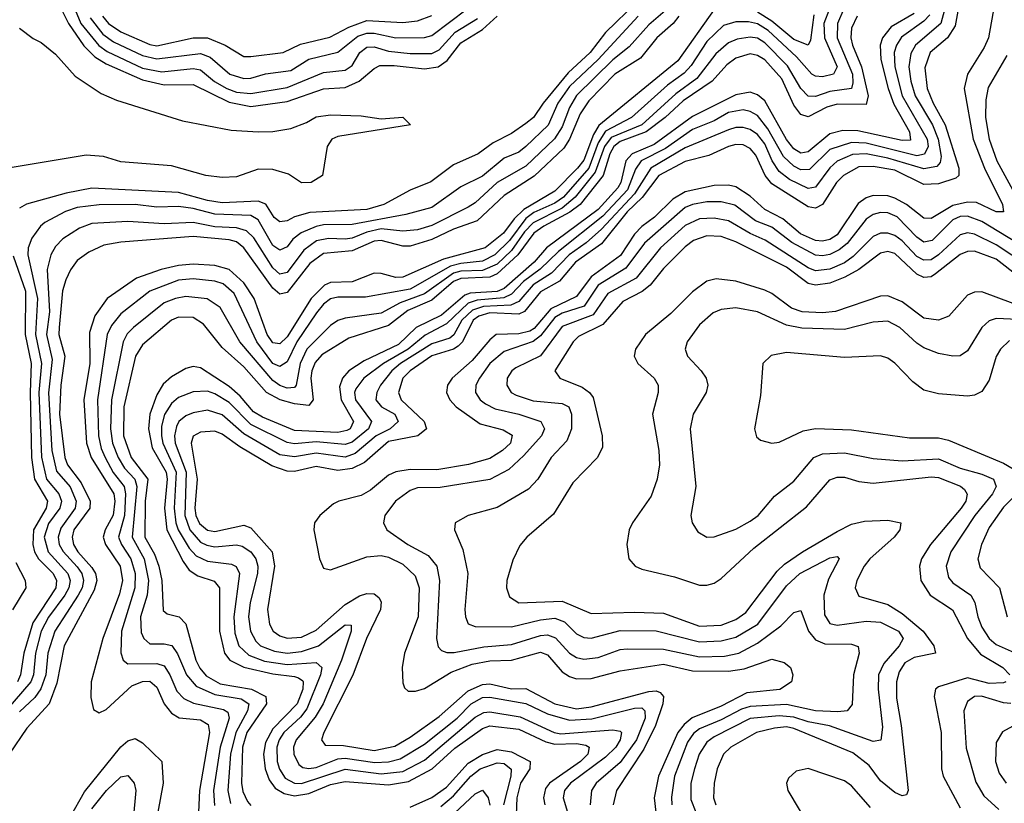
# Model space of a CAD drawing. Header units: inches. Extents: x 884549 to 1028252, y 526810 to 653624.
# Tile 776 of 1056: x 1011171 to 1013892, y 592315 to 594480. Entities that reach past the tile are written whole.
import ezdxf

# ---------------------------------------------------------------- set-up
doc = ezdxf.new("R2010")
doc.units = ezdxf.units.IN
doc.header["$MEASUREMENT"] = 0
doc.layers.add('B0519', color=7, linetype='Continuous')

msp = doc.modelspace()

# ---------------------------------------------------------------- linework, layer by layer
at = {"layer": 'B0519', "color": 5}
for points, elevation in [([(1013743.8, 594570), (1013716.9, 594470), (1013646.4, 594410), (1013633.6, 594386.4), (1013628.5, 594350), (1013633.7, 594310), (1013646, 594270), (1013694.1, 594190), (1013709.3, 594150), (1013717.4, 594102.6), (1013714.7, 594085.3), (1013705.3, 594074.7), (1013670, 594067.7), (1013570, 594097.9), (1013510, 594109.3), (1013472.7, 594107.3), (1013430, 594088.9), (1013410, 594070.8), (1013370, 594017.7), (1013350, 594013.4), (1013298.7, 594038.7), (1013270, 594061.2), (1013250.5, 594090.5), (1013230, 594137.1), (1013210, 594162.7), (1013190, 594176.5), (1013170, 594182.6), (1013150, 594182.4), (1013130, 594175.9), (1013010, 594126.5), (1012915.2, 594070), (1012870, 593998.6), (1012779, 593901), (1012736.7, 593863.3), (1012689, 593830), (1012640.2, 593779.8), (1012590, 593747.9), (1012550, 593701.2), (1012528.4, 593691.6), (1012452.4, 593687.6), (1012422.5, 593677.5), (1012393.1, 593650), (1012370.6, 593609.4), (1012359.5, 593600.5), (1012310, 593584.7), (1012223.3, 593530), (1012199.2, 593510), (1012168.1, 593470), (1012157.8, 593450), (1012155.1, 593430), (1012170.9, 593410), (1012207.7, 593390), (1012216.4, 593370), (1012194.5, 593350), (1012156.3, 593330), (1012098.4, 593281.6), (1012070, 593271.2), (1011990, 593282.4), (1011930, 593272.2), (1011890, 593277.8), (1011790, 593336.1), (1011730, 593388.3), (1011690, 593400.8), (1011650, 593393.8), (1011630, 593385.4), (1011610.6, 593369.4), (1011603.7, 593356.3), (1011598.3, 593330), (1011600.8, 593310), (1011631, 593230), (1011626.8, 593110), (1011641.1, 593070), (1011670, 593036.6), (1011687.8, 593027.8), (1011710, 593023.9), (1011770, 593029.3), (1011785.5, 593025.5), (1011809.8, 593009.8), (1011823.8, 592990), (1011828.8, 592970), (1011827.6, 592950), (1011807.6, 592870), (1011803.2, 592830), (1011808.6, 592790), (1011823, 592763), (1011836.6, 592750), (1011874.9, 592734.9), (1011910, 592729.7), (1011950, 592734.1), (1011996.8, 592750), (1012070, 592807.6), (1012087, 592807), (1012086.6, 592790), (1012059.9, 592710), (1012009.1, 592590), (1011987.2, 592552.8), (1011935, 592490), (1011927.9, 592470), (1011928.1, 592450), (1011941.9, 592421.9), (1011953.5, 592413.5), (1011970, 592410.6), (1011990, 592414), (1012050, 592437.1), (1012070, 592439.7), (1012152.4, 592427.6), (1012190, 592429.2), (1012222.3, 592437.7), (1012290, 592478), (1012380.1, 592550), (1012418.9, 592590), (1012450, 592607.3), (1012470, 592608.3), (1012570, 592590.2), (1012630, 592561.8), (1012690, 592544.4), (1012752.3, 592547.7), (1012870, 592577.3), (1012890, 592578.2), (1012898.8, 592570), (1012899.6, 592550), (1012875.6, 592490), (1012830, 592427.7), (1012763.9, 592370), (1012751.2, 592350), (1012747.7, 592310)], 2360), ([(1013776.1, 594570), (1013756.7, 594463.3), (1013734.8, 594430), (1013687.5, 594390), (1013672.4, 594347.6), (1013678.5, 594290), (1013695.3, 594250), (1013728.8, 594190), (1013766.6, 594070), (1013766.7, 594050), (1013757.8, 594042.2), (1013710, 594026.8), (1013670, 594024.8), (1013590, 594064.8), (1013530, 594074.9), (1013490, 594073.8), (1013447.7, 594050), (1013428.4, 594030), (1013390, 593969.9), (1013370, 593959.4), (1013350, 593963.5), (1013250, 594026.4), (1013231.1, 594050), (1013205.5, 594105.5), (1013190, 594124.4), (1013170, 594134.3), (1013150, 594135.6), (1013130, 594129.7), (1013075, 594105), (1013010, 594088.6), (1012937, 594050), (1012891.5, 593988.5), (1012850, 593949), (1012778.9, 593861.1), (1012706.7, 593810), (1012662.5, 593757.5), (1012610, 593727.8), (1012565.8, 593674.2), (1012550, 593666.1), (1012470, 593670.6), (1012439.5, 593660.5), (1012424, 593650), (1012394.7, 593590), (1012382.3, 593577.7), (1012370, 593569.4), (1012310, 593550.9), (1012249.5, 593510), (1012230, 593490), (1012217.3, 593450), (1012224.8, 593430), (1012288.9, 593370), (1012294.9, 593350), (1012271, 593330), (1012190, 593314.3), (1012123.6, 593256.4), (1012090, 593239.7), (1012050, 593234.3), (1011990, 593245.6), (1011930, 593231.2), (1011910, 593232.6), (1011867.6, 593247.6), (1011779.5, 593299.5), (1011730, 593334.8), (1011710, 593343.3), (1011670, 593340.6), (1011650, 593329), (1011644.2, 593310), (1011660.8, 593210), (1011654.6, 593130), (1011657.3, 593110), (1011667.7, 593087.7), (1011690, 593069.6), (1011710, 593065.6), (1011790, 593083.1), (1011810, 593076.1), (1011868.2, 593010), (1011875, 592970), (1011855.6, 592850), (1011860.9, 592810), (1011871.6, 592790), (1011890, 592777.1), (1011910, 592771), (1011950, 592773.9), (1011990, 592792.8), (1012070, 592864.1), (1012110, 592888.3), (1012130, 592894.3), (1012150, 592894), (1012163.8, 592883.8), (1012170, 592871.8), (1012167.8, 592850), (1012128.9, 592770), (1012091.2, 592668.9), (1012011, 592510), (1012004.7, 592490), (1012015.2, 592475.2), (1012065.7, 592474.3), (1012150, 592460.4), (1012207.3, 592472.7), (1012250, 592497.6), (1012330, 592554.9), (1012410, 592625.2), (1012450, 592643), (1012470, 592644.4), (1012530, 592631.4), (1012570, 592631.7), (1012649.4, 592589.4), (1012710, 592575.9), (1012750, 592581.7), (1012910, 592623.8), (1012930, 592625.1), (1012940.7, 592620.7), (1012949.7, 592610), (1012947.9, 592590), (1012928.1, 592530), (1012895.9, 592464.1), (1012820.7, 592350), (1012811.3, 592310)], 2380), ([(1012877.5, 594530), (1012790, 594444.7), (1012747.7, 594390), (1012686.6, 594333.4), (1012617.2, 594250), (1012590.7, 594210), (1012570, 594193), (1012530, 594166), (1012479.8, 594140.2), (1012437.8, 594110), (1012370, 594079.4), (1012307.5, 594032.5), (1012250, 594009.6), (1012177.6, 593970), (1012130, 593956), (1011972.9, 593947.1), (1011930, 593935), (1011910, 593924.4), (1011890, 593921.9), (1011873.9, 593933.9), (1011850.6, 593970.6), (1011830, 593979), (1011730, 593974.1), (1011690, 593980.2), (1011610, 594002.6), (1011370, 594014.5), (1011299.2, 594000.8), (1011189.5, 593970.5), (1011170, 593959.6)], 2120), ([(1011315, 594530), (1011339.9, 594470), (1011389, 594409), (1011412.2, 594392.2), (1011510, 594346.6), (1011563.4, 594336.6), (1011650, 594345.5), (1011670, 594341.8), (1011709.2, 594309.3), (1011743.3, 594290), (1011770, 594280.4), (1011810, 594276.1), (1011910, 594293.3), (1012010, 594334), (1012070, 594340.6), (1012090, 594353.7), (1012110.9, 594390), (1012130, 594404.5), (1012150, 594404.9), (1012190, 594393.7), (1012250, 594386.5), (1012310, 594387), (1012330, 594396.9), (1012374.3, 594445.7), (1012436, 594484)], 2140), ([(1013869.7, 594550), (1013848.1, 594430), (1013836.4, 594403.6), (1013790, 594329.9), (1013781.3, 594290), (1013805.7, 594150), (1013837.1, 594070), (1013887.6, 593970), (1013890, 593949.2), (1013870, 593949.3), (1013815, 593975), (1013790, 593976.2), (1013750, 593967), (1013690, 593930.7), (1013670, 593931.4), (1013622.2, 593970), (1013590, 593987.5), (1013570, 593993.6), (1013530, 593994.6), (1013510, 593988.3), (1013487.8, 593972.2), (1013430, 593886), (1013410, 593872.9), (1013390, 593867.8), (1013370, 593869.8), (1013328.5, 593888.5), (1013280.4, 593930), (1013230, 593955.8), (1013190, 593992.7), (1013150, 594018), (1013130, 594022.7), (1013090, 594022), (1013010, 594004.5), (1012975.7, 593984.3), (1012925.6, 593934.4), (1012890, 593908.7), (1012870, 593887.6), (1012831.4, 593828.6), (1012750.2, 593769.8), (1012710, 593715.6), (1012638.9, 593681.1), (1012592.8, 593627.2), (1012580.5, 593619.5), (1012550, 593611.7), (1012487.8, 593610), (1012470, 593595.3), (1012421.5, 593538.5), (1012366.4, 593490), (1012353.2, 593470), (1012350.4, 593450), (1012359.4, 593430), (1012377, 593410), (1012443.1, 593363.1), (1012507.1, 593347.1), (1012531.9, 593331.9), (1012526.9, 593310), (1012505.3, 593290), (1012470, 593268), (1012410.9, 593250.9), (1012323.9, 593236.1), (1012250, 593236.9), (1012210, 593230.5), (1012190, 593221.2), (1012140, 593180), (1012114.8, 593165.2), (1012053.1, 593150), (1012038.1, 593141.9), (1012000.2, 593110), (1011985.8, 593090), (1011984.1, 593070), (1011999.2, 592990), (1012010, 592964.2), (1012030, 592959.5), (1012130, 592995.8), (1012170, 592999.3), (1012190, 592994.8), (1012230, 592975.1), (1012263.5, 592943.5), (1012275.1, 592910), (1012272.5, 592830), (1012234.6, 592730), (1012228.2, 592690), (1012230, 592647.7), (1012234.1, 592634.1), (1012244.8, 592624.8), (1012264.7, 592624.7), (1012290, 592632), (1012362.9, 592677.1), (1012421.1, 592698.9), (1012470, 592708.8), (1012530, 592710.2), (1012610, 592732.4), (1012630, 592724.9), (1012670, 592678), (1012690, 592665.1), (1012710, 592658.9), (1012750, 592659.8), (1012830, 592680.9), (1012950, 592698.8), (1013030, 592681.1), (1013130, 592679.4), (1013173.3, 592686.7), (1013250, 592713.3), (1013284, 592704), (1013301.5, 592690), (1013307.4, 592670), (1013303.5, 592650), (1013271.3, 592628.7), (1013180.4, 592619.6), (1013110, 592583), (1013029.3, 592550.7), (1013007.4, 592532.6), (1012989.8, 592510), (1012936.6, 592390), (1012924.2, 592330), (1012929.2, 592290)], 2420), ([(1012960.9, 594510), (1012910, 594466.4), (1012854.9, 594405.1), (1012810, 594369.5), (1012710, 594271.2), (1012690, 594237.6), (1012670, 594184.2), (1012649, 594151), (1012570, 594075.5), (1012490.1, 594030), (1012430, 593973.8), (1012410, 593962.3), (1012310, 593911.5), (1012270, 593899.4), (1012230, 593895.8), (1012170, 593902), (1012130, 593893.4), (1012090, 593876.8), (1012070, 593873.3), (1012024, 593876), (1011991.1, 593868.9), (1011956.3, 593843.7), (1011910, 593781.7), (1011890, 593777), (1011870, 593794.4), (1011817.4, 593877.4), (1011797.2, 593897.2), (1011770, 593905.2), (1011710, 593907.9), (1011650, 593919.7), (1011570, 593915.7), (1011470, 593922.2), (1011370, 593917.3), (1011336, 593904), (1011290, 593874.6), (1011270, 593853.4), (1011257, 593830), (1011247, 593790), (1011252.8, 593672.8), (1011244.8, 593610), (1011260.8, 593540.8), (1011250.5, 593449.5), (1011259.2, 593290), (1011272.3, 593232.3), (1011310, 593189.4), (1011326.5, 593150), (1011323.6, 593130), (1011284.6, 593075.4), (1011277.1, 593050), (1011279.5, 593030), (1011290.5, 593010.5), (1011330, 592968.1), (1011342.5, 592950), (1011347.4, 592930), (1011343.1, 592910), (1011332.3, 592890), (1011267.6, 592790), (1011248.6, 592730), (1011242.9, 592670), (1011229, 592631), (1011212.6, 592607.4), (1011170, 592567)], 2160), ([(1011284.9, 594510), (1011305.9, 594470), (1011348.3, 594408.3), (1011378.1, 594378.1), (1011410, 594358), (1011510, 594314.1), (1011570, 594300.7), (1011650, 594300.8), (1011750, 594252.2), (1011810, 594240.7), (1011910, 594253.9), (1012010, 594289.2), (1012070, 594292.9), (1012109.2, 594310), (1012150, 594345.3), (1012166.5, 594353.5), (1012206.1, 594353.9), (1012290, 594344.8), (1012327.6, 594350), (1012352.5, 594367.5), (1012390, 594416.6), (1012450, 594452.8), (1012490.4, 594490)], 2120), ([(1013090, 594508.2), (1012990, 594366.4), (1012771.8, 594188.2), (1012756.8, 594163.2), (1012730, 594092.3), (1012712.9, 594070), (1012650, 594006.1), (1012563.9, 593956), (1012537.4, 593930), (1012507.7, 593890), (1012457.5, 593850), (1012341.9, 593818.1), (1012230, 593768.7), (1012210, 593768), (1012170, 593779.1), (1012150, 593779.5), (1012090, 593755.9), (1012030, 593753.8), (1012013.2, 593746.8), (1011976.5, 593710), (1011910, 593604.2), (1011890, 593584.1), (1011870, 593587.4), (1011854.5, 593610), (1011819, 593710), (1011790, 593752.6), (1011750, 593789.5), (1011710, 593800.5), (1011650, 593804.9), (1011610, 593800.9), (1011562, 593790), (1011493.9, 593766.1), (1011412.8, 593710), (1011378.3, 593661.7), (1011364, 593616), (1011364.5, 593530), (1011347.7, 593430), (1011355.8, 593310), (1011367.9, 593270), (1011430.7, 593170), (1011433.3, 593150), (1011429.5, 593110.5), (1011406.6, 593070), (1011401.5, 593050), (1011408.1, 593030), (1011448.6, 592970), (1011454.7, 592930), (1011446.7, 592893.3), (1011400.6, 592770), (1011368.5, 592650), (1011367.3, 592607.3), (1011374.3, 592574.3), (1011390, 592564.4), (1011410, 592574), (1011481.1, 592638.9), (1011510, 592651.7), (1011530, 592651.9), (1011550, 592635.7), (1011569.9, 592589.9), (1011590, 592563.6), (1011611.2, 592551.2), (1011670, 592545.1), (1011692, 592532), (1011695, 592510), (1011667.5, 592350), (1011664.5, 592290)], 2220), ([(1011365.1, 594485.1), (1011400.5, 594440.5), (1011430, 594418.9), (1011510, 594381.3), (1011550, 594372), (1011670, 594387.2), (1011697.1, 594377.1), (1011751.3, 594330), (1011790, 594317.8), (1011810, 594319), (1011850, 594331.1), (1011920.1, 594340.1), (1011970, 594370.8), (1012050, 594390.8), (1012105.7, 594434.3), (1012130, 594443), (1012150, 594442.8), (1012210, 594429.8), (1012289.2, 594430.8), (1012310, 594436.9), (1012407.6, 594510)], 2160), ([(1013409.1, 594510), (1013393.7, 594470), (1013395.3, 594430), (1013430, 594350), (1013420.1, 594330), (1013390, 594322.5), (1013370, 594324.3), (1013360.4, 594330), (1013317.4, 594377.4), (1013239.9, 594450), (1013210, 594469), (1013185.5, 594474.5), (1013150, 594474.8), (1013115.9, 594464), (1013070, 594419.9), (1013026.7, 594353.3), (1013007.2, 594332.8), (1012961.1, 594298.9), (1012861.8, 594210), (1012790, 594171.8), (1012770, 594139.8), (1012743.4, 594070), (1012673.5, 593990), (1012650, 593973.6), (1012592.2, 593947.8), (1012570, 593930.6), (1012524.5, 593870), (1012483.7, 593830), (1012450, 593812.8), (1012390, 593806.7), (1012361.1, 593798.9), (1012250, 593736), (1012126.6, 593713.4), (1012050, 593713.6), (1012030, 593708.5), (1012010, 593694.2), (1011991.4, 593670), (1011936.6, 593590), (1011910, 593534.7), (1011890, 593521.9), (1011870, 593530), (1011826, 593590), (1011763.7, 593723.7), (1011733.2, 593750), (1011710, 593758.1), (1011650, 593763.7), (1011610, 593760), (1011530, 593730.2), (1011450, 593667), (1011424.8, 593635.2), (1011412.4, 593610), (1011385.7, 593430), (1011388.5, 593330), (1011395.5, 593295.5), (1011406.5, 593270), (1011428.7, 593228.7), (1011459.9, 593190), (1011463, 593170), (1011460.1, 593110), (1011444.2, 593050), (1011451.8, 593030), (1011478.3, 592990), (1011489.9, 592949.9), (1011488.9, 592910), (1011452.5, 592790), (1011450.1, 592730.1), (1011456.4, 592710), (1011470, 592699.9), (1011550, 592701.4), (1011570, 592694.6), (1011586, 592670), (1011605, 592625), (1011624, 592604), (1011651.3, 592591.3), (1011734.2, 592574.2), (1011746.2, 592566.2), (1011750, 592550), (1011725.2, 592470), (1011706.7, 592350), (1011708.9, 592308.9)], 2240), ([(1013449, 594510), (1013430.7, 594470), (1013430, 594430), (1013473, 594330), (1013473.9, 594306.1), (1013469.5, 594290.5), (1013410, 594281.4), (1013370, 594268.4), (1013350, 594269.3), (1013330, 594289.9), (1013293.2, 594353.2), (1013230, 594416.1), (1013210, 594429), (1013190, 594432.4), (1013153.4, 594426.6), (1013130, 594416.7), (1013094.4, 594385.6), (1013042.4, 594317.6), (1012984.4, 594275.6), (1012890.3, 594190), (1012805.6, 594154.4), (1012787.1, 594130), (1012761.3, 594058.7), (1012706, 593990), (1012670, 593959.5), (1012590, 593918.5), (1012566.1, 593893.9), (1012530, 593842.1), (1012490, 593804.4), (1012450, 593787.4), (1012390, 593785.3), (1012370, 593779.9), (1012290, 593722.4), (1012222.1, 593697.9), (1012170, 593669), (1012070, 593655.2), (1012050, 593648.7), (1012030, 593635.1), (1011964.4, 593570), (1011945.8, 593530), (1011934.7, 593470), (1011930, 593463.7), (1011910, 593462.3), (1011890, 593468.9), (1011870, 593483), (1011779.4, 593590), (1011725.2, 593685.2), (1011688.7, 593708.7), (1011630, 593715.1), (1011601, 593710), (1011570, 593697.4), (1011485.5, 593630), (1011468, 593612), (1011456.3, 593590), (1011424.3, 593430), (1011421.4, 593350), (1011426.9, 593310), (1011442.8, 593270), (1011460.8, 593240.8), (1011489, 593210), (1011494.6, 593190), (1011481.5, 593050), (1011514.9, 592990), (1011526.9, 592930), (1011523, 592890), (1011504.3, 592830), (1011506.4, 592786.4), (1011513.4, 592770), (1011530, 592755.5), (1011570, 592755.6), (1011590.9, 592750.9), (1011607.3, 592727.3), (1011631.5, 592670), (1011658.1, 592638.1), (1011710, 592615.4), (1011783.2, 592603.2), (1011803.6, 592590), (1011800.8, 592570), (1011767.8, 592510), (1011753.1, 592450), (1011746.2, 592350), (1011753.7, 592313.7)], 2260), ([(1013366.1, 594493.9), (1013356.7, 594423.3), (1013350.4, 594409.6), (1013310, 594425.1), (1013250, 594476.1), (1013210, 594501)], 2220), ([(1012880.3, 594490), (1012769.8, 594370), (1012690, 594295.4), (1012658.1, 594250), (1012631.2, 594188.8), (1012570, 594129.9), (1012550, 594114.4), (1012510, 594097.6), (1012450, 594048.1), (1012390, 594018.2), (1012310, 593961.5), (1012237.7, 593942.3), (1012090, 593914), (1012010, 593913.2), (1011990, 593909), (1011948.4, 593891.6), (1011926, 593874), (1011910, 593852.5), (1011890, 593843.3), (1011870, 593856.3), (1011830, 593927.4), (1011810, 593939), (1011710, 593942.9), (1011650, 593958.8), (1011610, 593964.2), (1011550, 593962.1), (1011490, 593969.3), (1011390, 593968.3), (1011330, 593961.3), (1011297.2, 593950), (1011240.6, 593919.4), (1011228.2, 593910), (1011203.9, 593876.1), (1011194.1, 593850), (1011193.1, 593830), (1011220.2, 593710), (1011214.5, 593610), (1011231.1, 593530), (1011223.9, 593450), (1011231.3, 593271.3), (1011244.8, 593210), (1011278.6, 593170), (1011286.5, 593150), (1011281.6, 593130), (1011250, 593087.7), (1011238.3, 593050), (1011249.1, 593010), (1011303.8, 592950), (1011309.9, 592930), (1011306.3, 592910), (1011295.3, 592890), (1011250, 592829.1), (1011230.1, 592790.1), (1011214.1, 592730), (1011208.6, 592670), (1011201.5, 592650), (1011132.4, 592570)], 2140), ([(1012992.8, 594490), (1012977.2, 594470), (1012931.7, 594430), (1012886.2, 594373.8), (1012815.9, 594330), (1012743.7, 594256.3), (1012720, 594220), (1012690.3, 594149.7), (1012674.7, 594125.3), (1012592.3, 594047.7), (1012510, 593994.5), (1012435.2, 593924.8), (1012370, 593901.3), (1012310, 593873.1), (1012250, 593854.3), (1012230, 593854.8), (1012170, 593870.3), (1012150, 593868.1), (1012090, 593841.2), (1012010, 593834), (1011973.1, 593806.9), (1011910, 593726.6), (1011890, 593721.6), (1011870, 593738.2), (1011790, 593850.2), (1011770, 593866), (1011750, 593871.6), (1011650, 593880.9), (1011450, 593865.2), (1011402.9, 593857.1), (1011362.1, 593837.9), (1011330, 593814.4), (1011311.1, 593788.9), (1011298.3, 593761.7), (1011289.3, 593730.7), (1011279.6, 593630), (1011279.1, 593610), (1011295.5, 593550), (1011284.2, 593470), (1011280.7, 593390), (1011295.6, 593270), (1011303.2, 593250), (1011340.2, 593200.2), (1011365.7, 593150), (1011364.9, 593130), (1011320.4, 593070), (1011315.8, 593050), (1011319.4, 593030), (1011331.2, 593010), (1011370, 592966.5), (1011379.9, 592950), (1011383.6, 592930), (1011376.5, 592903.5), (1011293.7, 592750), (1011273.1, 592646.9), (1011252, 592590), (1011190, 592522.3), (1011141.6, 592450)], 2180), ([(1011399.5, 594490), (1011416, 594470), (1011450, 594446.4), (1011530, 594411.6), (1011550, 594408.2), (1011650, 594430.5), (1011690, 594430.1), (1011738.9, 594410), (1011790, 594379), (1011810, 594378.3), (1011899.3, 594390), (1011946.9, 594413.1), (1012027.8, 594432.2), (1012080.1, 594459.9), (1012130, 594478.4), (1012230, 594472.9), (1012270, 594477.1), (1012310, 594491.8)], 2180), ([(1013485.5, 594490), (1013470, 594457.3), (1013467.5, 594430), (1013472.1, 594410), (1013497.1, 594350), (1013515.5, 594270), (1013510, 594245.8), (1013430, 594247.1), (1013401.2, 594238.8), (1013350, 594212.2), (1013330, 594217.9), (1013310, 594244.2), (1013276.9, 594316.9), (1013230, 594369.2), (1013210, 594381.2), (1013190, 594385.7), (1013150, 594373.6), (1013124.9, 594355.1), (1013084.3, 594310), (1013004.2, 594255.8), (1012955, 594210), (1012902.3, 594170), (1012830, 594143.2), (1012812.5, 594130), (1012801.4, 594110), (1012783.1, 594050), (1012719.8, 593970), (1012691.5, 593948.5), (1012619.4, 593910), (1012591.6, 593890), (1012547.2, 593830), (1012490, 593778.3), (1012470, 593769), (1012390, 593764.8), (1012370, 593757), (1012310, 593705.1), (1012243.2, 593676.8), (1012190, 593635.2), (1012080.2, 593599.8), (1012005.9, 593554.1), (1011987.1, 593532.9), (1011977.9, 593510), (1011975.2, 593490), (1011982.2, 593430), (1011970, 593413.7), (1011930, 593418.3), (1011891, 593430), (1011853.3, 593450), (1011790, 593521.1), (1011730, 593574), (1011678.7, 593638.7), (1011650, 593656.8), (1011610, 593658.3), (1011590, 593649.9), (1011510, 593581.7), (1011490.6, 593550), (1011458.7, 593410), (1011457.4, 593330), (1011478.5, 593270), (1011524.6, 593210), (1011517.8, 593150), (1011516.7, 593050), (1011543.6, 593003.6), (1011555.3, 592970), (1011563.7, 592930), (1011567.6, 592847.6), (1011578.3, 592838.3), (1011611.6, 592830), (1011630, 592810.9), (1011657.4, 592710), (1011668.2, 592688.2), (1011686.5, 592666.5), (1011724.8, 592644.8), (1011811.8, 592630), (1011851, 592610), (1011852.5, 592590), (1011798.8, 592510), (1011786.4, 592470), (1011783.6, 592370), (1011787.3, 592347.3), (1011800, 592320), (1011810, 592308.3)], 2280), ([(1013642.7, 594497.3), (1013579, 594461), (1013555.5, 594430), (1013549, 594410), (1013551.2, 594370), (1013570.8, 594290), (1013587, 594247), (1013630.3, 594170), (1013632.9, 594147.1), (1013610, 594146.2), (1013486.9, 594173.1), (1013445.5, 594174.5), (1013410, 594165.1), (1013350, 594115), (1013330, 594111.8), (1013310, 594123.1), (1013290, 594149), (1013230, 594256.2), (1013210, 594272.3), (1013190, 594279.9), (1013150, 594272.8), (1013030, 594212.3), (1012924.6, 594135.4), (1012863.9, 594110), (1012846.4, 594090), (1012832.1, 594030), (1012824, 594016), (1012770, 593955.8), (1012626.9, 593850), (1012592.4, 593810), (1012510, 593737.5), (1012490, 593729), (1012415.4, 593724.6), (1012400.6, 593719.4), (1012336.3, 593663.7), (1012266.1, 593630), (1012217.7, 593582.3), (1012122.9, 593537.1), (1012080.8, 593510), (1012062.5, 593490), (1012054.3, 593465.7), (1012059.3, 593430), (1012093, 593370), (1012084.3, 593350), (1012075.2, 593344.8), (1012050, 593339.7), (1011930, 593344.6), (1011841.4, 593381.4), (1011816.8, 593396.8), (1011780, 593440), (1011750, 593466.1), (1011670, 593517.9), (1011650, 593521.4), (1011630, 593516), (1011590, 593493.5), (1011567.1, 593473), (1011550, 593443.9), (1011530.4, 593390), (1011526.3, 593350), (1011537.1, 593297.1), (1011575.3, 593230), (1011578.5, 593210), (1011571.1, 593130), (1011577.6, 593070), (1011622.8, 592982.8), (1011639.4, 592959.4), (1011663.3, 592943.3), (1011708.5, 592928.5), (1011722.7, 592910), (1011723.4, 592790), (1011736.9, 592730), (1011751.9, 592710), (1011790, 592691), (1011870, 592672.7), (1011930, 592665.3), (1011941.7, 592661.7), (1011952.9, 592652.9), (1011953.9, 592650), (1011953.4, 592630), (1011937.9, 592590), (1011870, 592520), (1011850, 592482.6), (1011845, 592450), (1011849.3, 592410), (1011860.1, 592379.9), (1011876.4, 592356.4), (1011901.5, 592341.5), (1011930, 592335.7), (1011970, 592341.8), (1012030, 592366.4), (1012070, 592374.9), (1012190, 592365.7), (1012245.4, 592374.6), (1012310.4, 592409.6), (1012373.2, 592466.8), (1012450, 592521.5), (1012470, 592528.5), (1012550, 592519.3), (1012624.9, 592484.9), (1012650, 592478.2), (1012710, 592479.5), (1012735.6, 592475.6), (1012744.4, 592470), (1012741.1, 592450), (1012721, 592430), (1012635.3, 592370), (1012624.4, 592355.6), (1012618.8, 592330), (1012622.3, 592310)], 2320), ([(1013686.1, 594493.9), (1013670, 594476.6), (1013608.4, 594431.6), (1013594.4, 594410), (1013588.1, 594390), (1013590, 594350), (1013609.5, 594270), (1013678.8, 594150), (1013682, 594130), (1013671.8, 594108.2), (1013650, 594104.5), (1013510, 594138.9), (1013470, 594141.3), (1013410, 594121.7), (1013353.9, 594066.1), (1013330, 594065.7), (1013310, 594075.9), (1013281.9, 594101.9), (1013238.9, 594178.9), (1013210, 594215.5), (1013190, 594226.9), (1013170, 594231.1), (1013130, 594224), (1013090, 594200.7), (1013030, 594177), (1012955.7, 594124.3), (1012888.8, 594090), (1012872.9, 594067.1), (1012850.3, 594010), (1012782.4, 593937.6), (1012659.9, 593840.1), (1012609.3, 593790.7), (1012563.5, 593756.5), (1012530, 593721.5), (1012508.6, 593711.4), (1012435, 593705), (1012410, 593696.6), (1012350, 593640.2), (1012291.3, 593608.7), (1012244.5, 593570), (1012176.3, 593530), (1012121.6, 593490), (1012099.7, 593460.3), (1012095.9, 593450), (1012098.9, 593430), (1012142.8, 593370), (1012134.4, 593350), (1012090, 593312.7), (1012070, 593306.4), (1011990, 593313.2), (1011930, 593308.5), (1011910, 593311.4), (1011810, 593361.6), (1011750, 593422.1), (1011710, 593446.6), (1011690, 593453.3), (1011650, 593452.2), (1011610, 593436.1), (1011590, 593419.2), (1011571, 593389), (1011562.8, 593357.2), (1011562.2, 593330), (1011566, 593310), (1011602.9, 593230), (1011597.8, 593130), (1011601.9, 593090), (1011608.8, 593070), (1011639.5, 593019.5), (1011658.9, 592998.9), (1011690, 592984), (1011756, 592976), (1011769.2, 592969.2), (1011778.4, 592950), (1011762.8, 592830), (1011765.1, 592785.1), (1011776.3, 592750), (1011803.9, 592723.9), (1011847.8, 592707.8), (1011910, 592698.1), (1011990, 592703.7), (1012005.4, 592690), (1012002.5, 592670), (1011964.4, 592575.6), (1011947.1, 592552.9), (1011900.5, 592510), (1011888, 592490), (1011881.8, 592470), (1011882.5, 592430), (1011888.7, 592408.7), (1011904.5, 592384.5), (1011930, 592370), (1011950, 592369.4), (1012070, 592409), (1012170, 592396.5), (1012230, 592402.5), (1012290, 592434.2), (1012430, 592552.8), (1012454, 592566), (1012470, 592567.4), (1012553.6, 592553.6), (1012648.1, 592510), (1012666.8, 592506.8), (1012810, 592517.9), (1012830, 592514.1), (1012833.8, 592510), (1012830.8, 592490), (1012818.5, 592470), (1012790, 592442.3), (1012692.9, 592370), (1012676.8, 592350), (1012672.5, 592330), (1012685.2, 592290)], 2340), ([(1011170, 594456.8), (1011208.1, 594428.1), (1011230, 594417.5), (1011270, 594384.7), (1011324, 594324), (1011396, 594276), (1011437.9, 594257.9), (1011620.6, 594200.6), (1011754.8, 594174.8), (1011830, 594170), (1011870, 594171.2), (1011920.1, 594179.9), (1011963.7, 594196.3), (1011990, 594211.6), (1012030, 594217.3), (1012114.3, 594214.4), (1012170, 594206), (1012230, 594210.8), (1012250.7, 594190), (1012050, 594157.3), (1012033.4, 594150), (1012020.7, 594130), (1012007.3, 594050), (1011976, 594030), (1011949.2, 594029.2), (1011913.4, 594053.4), (1011870, 594066.7), (1011830, 594067), (1011770, 594046.2), (1011730, 594043.9), (1011685.1, 594050), (1011590, 594076.4), (1011450, 594087.9), (1011402.5, 594102.5), (1011354.5, 594105.5), (1011150, 594072.1)], 2080), ([(1013899, 594381), (1013847.5, 594292.5), (1013840.8, 594259.2), (1013840.4, 594210), (1013850.7, 594150), (1013871.6, 594090), (1013958.7, 593930)], 2440), ([(1013950, 593849.7), (1013830, 593922.9), (1013790, 593937.4), (1013770, 593936), (1013750, 593927.1), (1013692.6, 593870), (1013670, 593865.9), (1013650, 593878.9), (1013595.8, 593935.8), (1013570, 593946.7), (1013550, 593947.2), (1013530, 593941.8), (1013510, 593929), (1013457.9, 593862.1), (1013435.8, 593844.2), (1013410, 593831.8), (1013390, 593827.4), (1013370, 593829.7), (1013304.5, 593864.5), (1013250, 593907.1), (1013204.7, 593924.7), (1013147.3, 593967.3), (1013110, 593976.5), (1013070, 593976.8), (1013030, 593970), (1013010, 593960.9), (1012897.6, 593862.4), (1012846, 593794), (1012770, 593746.3), (1012731.2, 593688.8), (1012670, 593669.5), (1012650, 593657.7), (1012610, 593606.6), (1012590, 593590.5), (1012510, 593563.7), (1012469.7, 593530), (1012441.2, 593490), (1012431.1, 593470), (1012430.1, 593450), (1012443.6, 593430), (1012458.6, 593418.6), (1012484.6, 593404.6), (1012550.2, 593390.2), (1012611.2, 593370), (1012621.1, 593350), (1012613, 593330), (1012564.3, 593275.7), (1012522.8, 593237.2), (1012470, 593209.2), (1012332.9, 593187.1), (1012270, 593186.2), (1012250, 593179.1), (1012209.5, 593150), (1012180.1, 593110), (1012176.1, 593090), (1012185.2, 593070), (1012243.1, 593030), (1012299.6, 592999.6), (1012323.8, 592970), (1012331, 592930), (1012323, 592770), (1012327.2, 592747.2), (1012336.5, 592736.5), (1012351, 592731), (1012371.7, 592731.6), (1012453.2, 592746.8), (1012530, 592753.5), (1012610, 592778.5), (1012630, 592780.3), (1012651.9, 592771.9), (1012690, 592729.4), (1012710, 592717.8), (1012730, 592713), (1012770, 592717.9), (1012830, 592740.1), (1012850, 592741.8), (1012950, 592741), (1013050, 592719.6), (1013118.9, 592721.1), (1013158.6, 592730), (1013210, 592756.8), (1013274.6, 592805.4), (1013310, 592842.4), (1013330, 592847.3), (1013350.8, 592790), (1013370, 592766), (1013395.7, 592755.7), (1013470, 592754.8), (1013487.8, 592747.8), (1013491.2, 592730), (1013475.4, 592670), (1013472, 592588), (1013457.8, 592570), (1013432.2, 592567.8), (1013370, 592570.4), (1013290, 592587.4), (1013190, 592581.9), (1013165.4, 592574.6), (1013110, 592545.1), (1013050, 592520.8), (1013032.8, 592507.2), (1013016.5, 592483.5), (1012980.2, 592390), (1012971.9, 592331.9), (1012973.6, 592310)], 2440), ([(1013959, 593799), (1013870, 593858.4), (1013810, 593887.9), (1013790, 593891.1), (1013770, 593885.8), (1013710.1, 593830), (1013690, 593816.9), (1013670, 593815.3), (1013650, 593825.8), (1013610, 593869), (1013590, 593883.6), (1013570, 593890.5), (1013550, 593889.9), (1013530, 593881), (1013474.1, 593825.9), (1013450, 593808.5), (1013410, 593791), (1013370, 593786.3), (1013350, 593794.4), (1013231, 593871), (1013189.4, 593889.4), (1013130, 593924.4), (1013090, 593931.8), (1013050, 593929.5), (1013010, 593911.3), (1012942.1, 593850), (1012874.3, 593765.6), (1012796.7, 593723.4), (1012755.6, 593664.4), (1012670, 593632.7), (1012610, 593551.7), (1012541.8, 593518.2), (1012530.6, 593510), (1012518.4, 593490), (1012517.5, 593470), (1012529.1, 593450), (1012542.9, 593442.9), (1012590, 593427.2), (1012670, 593419.2), (1012688.7, 593410), (1012695.9, 593390), (1012696.1, 593350), (1012683.2, 593316.8), (1012640.1, 593270), (1012602.4, 593210), (1012577, 593183), (1012490, 593131.9), (1012410.1, 593109.9), (1012374, 593090), (1012372.6, 593070), (1012395.9, 593015.9), (1012409.6, 592950), (1012401.3, 592850), (1012402.7, 592830), (1012410.7, 592810.7), (1012430, 592803.6), (1012530, 592802.8), (1012610, 592821.7), (1012650, 592826.5), (1012676.3, 592816.3), (1012710, 592783.4), (1012730, 592772.7), (1012750, 592770.7), (1012830, 592791.8), (1012930, 592791.6), (1013050, 592761.1), (1013110, 592763.8), (1013150, 592774.2), (1013210.6, 592809.4), (1013290, 592915.7), (1013327.4, 592950), (1013410, 592992.6), (1013430, 592996.3), (1013435.5, 592990), (1013405.8, 592934.2), (1013393.6, 592890), (1013395.6, 592835.6), (1013410, 592811.2), (1013430, 592807.3), (1013510, 592818), (1013550, 592815.1), (1013599.4, 592790), (1013612.4, 592770), (1013601.2, 592750), (1013558.7, 592701.3), (1013544.3, 592670), (1013543.5, 592630), (1013555.1, 592524.9), (1013550.5, 592489.5), (1013530, 592485.4), (1013409.2, 592529.2), (1013350, 592539.9), (1013310, 592553.1), (1013270, 592556.8), (1013190, 592549.2), (1013090, 592497.9), (1013070, 592483.4), (1013048.7, 592450), (1013035.9, 592410), (1013025.7, 592370), (1013025.5, 592325.5), (1013039.7, 592290)], 2460), ([(1013932, 593770), (1013870, 593818.7), (1013810, 593841), (1013790, 593840.1), (1013770, 593831.3), (1013702.3, 593777.7), (1013690, 593770), (1013670, 593768.1), (1013650, 593777.1), (1013590, 593834.5), (1013570, 593839.9), (1013550, 593834.8), (1013489.9, 593790.1), (1013451.3, 593768.8), (1013410, 593752.1), (1013370, 593746.7), (1013350, 593751.6), (1013290, 593796.2), (1013150, 593866.6), (1013110, 593881.2), (1013070, 593882.6), (1013033.4, 593870), (1013010, 593852.8), (1012950, 593792.7), (1012913.4, 593746.6), (1012890.9, 593729.1), (1012838.1, 593701.9), (1012782.5, 593637.5), (1012714.9, 593605.1), (1012700.1, 593590), (1012650.2, 593510), (1012663.7, 593490), (1012725, 593465), (1012745.7, 593450), (1012756.1, 593436.1), (1012780.9, 593330), (1012781.1, 593298.9), (1012768.1, 593270), (1012699.7, 593200.3), (1012646, 593114), (1012572.3, 593050), (1012553.2, 593026.8), (1012533.8, 592986.2), (1012517.6, 592930), (1012516.4, 592910), (1012524.8, 592884.8), (1012550, 592868.4), (1012670, 592873), (1012750, 592839.2), (1012870, 592842.9), (1012950, 592840.3), (1013050, 592804.4), (1013110, 592807.4), (1013150, 592822.4), (1013177.6, 592842.4), (1013264.2, 592955.8), (1013284.6, 592975.4), (1013334.4, 593010), (1013430, 593066.1), (1013470, 593085.9), (1013505.7, 593094.3), (1013570, 593097.5), (1013606.2, 593090), (1013603.6, 593070), (1013587.3, 593050), (1013520.1, 592990), (1013504.9, 592970), (1013484.2, 592930), (1013480.1, 592910), (1013490, 592887.2), (1013570, 592864.1), (1013610, 592838.8), (1013667.6, 592790), (1013697.2, 592750), (1013701.5, 592730), (1013642.6, 592717.4), (1013617, 592703), (1013601.7, 592678.3), (1013594.6, 592650), (1013594.5, 592605.5), (1013607.2, 592530), (1013626.7, 592350), (1013621.5, 592338.5), (1013610, 592334.9), (1013590, 592344.6), (1013550, 592377), (1013518.7, 592418.7), (1013473.8, 592453.9), (1013310, 592521.7), (1013290, 592526), (1013257.3, 592522.7), (1013207, 592510), (1013136.5, 592470), (1013115.8, 592450), (1013098.5, 592410), (1013090.1, 592370), (1013088.7, 592330), (1013094.5, 592310)], 2480), ([(1011152.4, 593827.6), (1011186.6, 593730), (1011186, 593610), (1011202.3, 593530), (1011199.3, 593450), (1011203.3, 593270), (1011211.8, 593210), (1011247.5, 593150), (1011243.7, 593130), (1011209, 593070), (1011206.8, 593030), (1011211.5, 593010), (1011222.7, 592990), (1011263.6, 592950), (1011272.3, 592930), (1011270.4, 592910), (1011206.6, 592813.4), (1011181.9, 592730), (1011173.3, 592670), (1011164.7, 592650)], 2120), ([(1013916.3, 593696.3), (1013830, 593728.4), (1013810, 593727.7), (1013790, 593719), (1013739.2, 593660.8), (1013710, 593650.3), (1013670, 593655.6), (1013610, 593700.4), (1013570, 593717.5), (1013550, 593716), (1013426, 593674), (1013389.7, 593670.3), (1013333, 593673), (1013303.5, 593683.5), (1013250, 593724), (1013230, 593732.8), (1013150, 593757.9), (1013095.6, 593764.4), (1013070, 593757.3), (1013030, 593728.3), (1012970, 593668.3), (1012900.1, 593610), (1012872.8, 593570), (1012869.1, 593550), (1012879.2, 593530), (1012924.7, 593490), (1012935.8, 593470), (1012935.5, 593450), (1012920.1, 593390), (1012937.5, 593290), (1012938.7, 593250), (1012932.7, 593210), (1012916.3, 593163.7), (1012864.8, 593090), (1012855.7, 593070), (1012848.8, 593030), (1012854.3, 592990), (1012872.3, 592970), (1012890, 592961.6), (1012980.3, 592940.3), (1013050, 592917.7), (1013070, 592917.3), (1013090, 592923.4), (1013110, 592936.3), (1013200.2, 593019.8), (1013345.8, 593134.2), (1013410, 593208.7), (1013430, 593216), (1013450, 593215.8), (1013490, 593204), (1013530, 593199.4), (1013690, 593217), (1013710, 593215.3), (1013771.3, 593191.3), (1013781.7, 593181.7), (1013789.2, 593169.2), (1013785.4, 593150), (1013773.2, 593130), (1013687.7, 593030), (1013663.1, 592990), (1013657.4, 592970), (1013661.2, 592930), (1013687.2, 592890), (1013749.4, 592849.4), (1013790, 592770), (1013826.6, 592726.6), (1013888.4, 592690), (1013907.6, 592670)], 2520), ([(1014010, 593647.8), (1013870, 593654.6), (1013850, 593647.8), (1013830.1, 593629.9), (1013790, 593565.2), (1013770, 593551.7), (1013750, 593550.4), (1013710, 593557.5), (1013670, 593573.1), (1013650, 593586.2), (1013603.8, 593630), (1013570, 593647), (1013530, 593644.4), (1013450, 593623.7), (1013332.5, 593627.5), (1013290, 593635.8), (1013210, 593672.7), (1013150, 593684), (1013110, 593679.6), (1013087.1, 593670), (1013050, 593637.1), (1013015.6, 593590), (1013010.2, 593570), (1013016.9, 593550), (1013054.5, 593510), (1013067.7, 593490), (1013072.7, 593470), (1013067.7, 593450), (1013032.6, 593390), (1013023.5, 593350), (1013039.8, 593190), (1013025.8, 593110), (1013029.1, 593090), (1013044.8, 593064.8), (1013070, 593050.2), (1013090, 593051), (1013150, 593072.1), (1013190, 593094.4), (1013211.9, 593110), (1013256.7, 593163.3), (1013310, 593205.1), (1013365.8, 593270), (1013390, 593280.8), (1013450, 593283.3), (1013530, 593268), (1013610, 593260.9), (1013710, 593266.7), (1013770, 593241), (1013830, 593224.6), (1013862.5, 593210), (1013869.7, 593190), (1013859.8, 593170), (1013810.9, 593110), (1013744, 593010), (1013731.7, 592970), (1013738.3, 592938.3), (1013750, 592923.6), (1013799.6, 592890), (1013811.1, 592870), (1013818.9, 592830), (1013830, 592801.2), (1013850, 592770.1), (1013870, 592753.6), (1013927.3, 592727.3)], 2540), ([(1013906.7, 593593.3), (1013881.2, 593570), (1013870, 593549.8), (1013850, 593484.5), (1013830, 593453.1), (1013810, 593442.9), (1013790, 593439.7), (1013710, 593446.2), (1013670, 593456.1), (1013639.6, 593479.6), (1013590, 593531.1), (1013570, 593545), (1013550, 593551.6), (1013450, 593546.6), (1013290, 593560.2), (1013247.5, 593552.5), (1013224.7, 593530), (1013218.3, 593441.7), (1013201.8, 593350), (1013207.5, 593327.5), (1013218, 593318), (1013250, 593310.2), (1013270, 593312.3), (1013336, 593344), (1013370, 593350.1), (1013470, 593346.5), (1013630, 593324.3), (1013710, 593324.7), (1013738.2, 593318.2), (1013890, 593254.3), (1013932, 593230)], 2560), ([(1013948.2, 593190), (1013890, 593133.2), (1013850, 593076.6), (1013828.7, 593030), (1013819, 592990), (1013825.4, 592965.4), (1013878.6, 592910), (1013899.8, 592830)], 2560), ([(1011159.7, 592979.7), (1011185.8, 592930), (1011188, 592910), (1011150.8, 592849.2)], 2080), ([(1013896.6, 592650), (1013890, 592647.5), (1013850, 592645.8), (1013790, 592661.4), (1013710, 592636.5), (1013701.8, 592630), (1013698.4, 592610), (1013717.4, 592510), (1013718.8, 592410), (1013723.3, 592390), (1013770, 592302.2)], 2520), ([(1013910, 592590.5), (1013890, 592592), (1013828.9, 592611.1), (1013809.3, 592610), (1013790, 592595.9), (1013779.9, 592570), (1013787.1, 592467.1), (1013813.1, 592373.1), (1013835.3, 592335.3), (1013877.2, 592297.2)], 2540), ([(1013926.2, 592533.8), (1013887.6, 592512.4), (1013870, 592482.4), (1013867.7, 592430), (1013877.7, 592397.7), (1013897.5, 592370)], 2560), ([(1011310, 592275.9), (1011350, 592346.6), (1011450, 592470.9), (1011470, 592487.4), (1011490, 592493.4), (1011510, 592482.2), (1011563.3, 592430), (1011567.7, 592370), (1011552.2, 592290)], 2180), ([(1012250, 592303.6), (1012310, 592330.6), (1012350, 592359), (1012410, 592425.6), (1012450, 592449.2), (1012490, 592462.9), (1012530, 592457.2), (1012581.3, 592430), (1012580.6, 592410), (1012554.6, 592370), (1012544.6, 592330), (1012542.7, 592282.7)], 2280), ([(1012334.4, 592305.6), (1012370, 592335.1), (1012417.8, 592390), (1012443.3, 592410), (1012490, 592426.3), (1012510, 592424.6), (1012528.8, 592408.8), (1012528.5, 592390), (1012508.3, 592310)], 2260), ([(1013522.6, 592302.6), (1013470, 592362.6), (1013450, 592376.6), (1013350, 592411), (1013316.9, 592403.1), (1013295.7, 592384.3), (1013290.2, 592370), (1013293.5, 592350), (1013354.1, 592250)], 2520), ([(1011370, 592299.2), (1011410.3, 592350), (1011450, 592387.6), (1011470, 592391.2), (1011487.3, 592370), (1011491.7, 592350), (1011484.4, 592270)], 2160), ([(1012372.4, 592287.6), (1012430, 592340.8), (1012450, 592350.6), (1012465.2, 592330), (1012469.7, 592309.7)], 2240)]:
    msp.add_lwpolyline(points, dxfattribs=dict(at, elevation=elevation))

doc.saveas('drawing.dxf')
